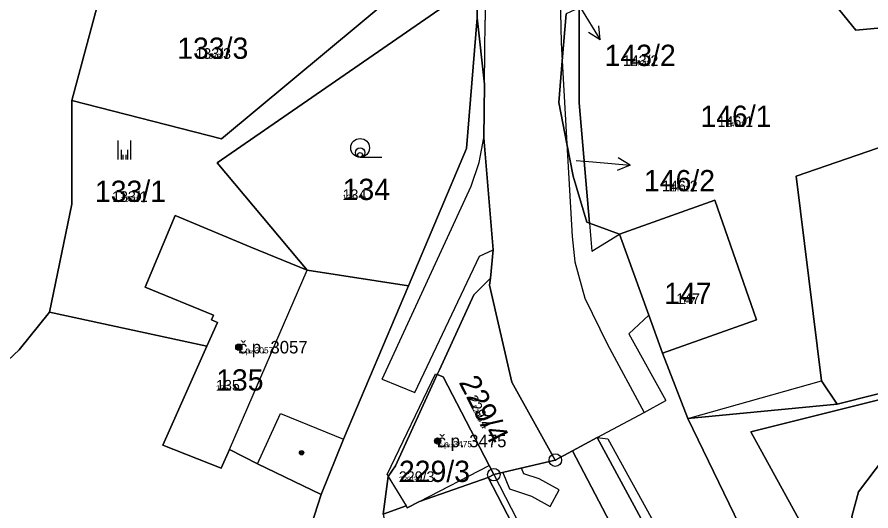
# Model space of a CAD drawing. Extents: x -759873 to -758487, y -975024 to -973516.
# Drawn here: x -759341.1 to -759272.8, y -974514.5 to -974475 of the extents above; entities that cross this region are included whole.
import ezdxf

# ---------------------------------------------------------------- set-up
doc = ezdxf.new("R2010")
doc.units = 0
for name, color, linetype in [('KAT_02_hranice parcel', 7, 'Continuous'), ('KAT_03_1000_st čísla parcelní', 7, 'Continuous'), ('KAT_03_1000_čísla parcelní', 7, 'Continuous'), ('KAT_03_1000_čísla popisná', 7, 'Continuous'), ('KAT_03_250_st čísla parcelní', 7, 'Continuous'), ('KAT_03_250_čísla parcelní', 7, 'Continuous'), ('KAT_03_250_čísla popisná', 7, 'Continuous'), ('KAT_03_500_st čísla parcelní', 7, 'Continuous'), ('KAT_03_500_čísla parcelní', 7, 'Continuous'), ('KAT_03_500_čísla popisná', 7, 'Continuous'), ('KAT_04_vnitřní kresba', 7, 'Continuous'), ('KAT_05_1000_značky kultur', 7, 'Continuous'), ('KAT_05_250_značky kultur', 7, 'Continuous'), ('KAT_05_500_značky kultur', 7, 'Continuous'), ('KAT_07_1000_značky budov', 7, 'Continuous'), ('KAT_07_250_značky budov', 7, 'Continuous'), ('KAT_07_500_značky budov', 7, 'Continuous'), ('KAT_10_věcná břemena', 7, 'Continuous'), ('KAT_11_značky bodu BP', 7, 'Continuous'), ('KAT_12_pomocná šipka', 7, 'Continuous'), ('KAT_14_plocha_budovy', 7, 'Continuous'), ('KAT_14_plocha_pozemek', 7, 'Continuous')]:
    doc.layers.add(name, color=color, linetype=linetype)

msp = doc.modelspace()

# ---------------------------------------------------------------- linework, layer by layer
at = {"layer": 'KAT_02_hranice parcel'}
for p, q in [((-759304.33, -974475.03), (-759304.32, -974472.23)), ((-759295.36, -974491.46), (-759292.96, -974492.33)), ((-759317.94, -974495.22), (-759309.83, -974496.47)), ((-759338.54, -974498.57), (-759325.96, -974501.3)), ((-759289.52, -974501.85), (-759287.48, -974507.08)), ((-759287.48, -974507.08), (-759275.54, -974505.92)), ((-759298.09, -974510.4), (-759296.72, -974509.67)), ((-759298.09, -974510.4), (-759303.01, -974511.56)), ((-759303.01, -974511.56), (-759303.45, -974511.79))]:
    msp.add_line(p, q, dxfattribs=at)
for points in [[(-759336.77, -974481.63), (-759330.97, -974460.1), (-759324.39, -974455.12), (-759319.06, -974453.68)], [(-759293.31, -974472.92), (-759292.86, -974472.72), (-759290.03, -974471.45), (-759286.14, -974469.75), (-759281.32, -974467.51), (-759277.88, -974471.27), (-759274.04, -974476.01), (-759271.7, -974475.81), (-759268.15, -974482.46)], [(-759305.29, -974468.48), (-759324.8, -974484.72), (-759336.77, -974481.63)], [(-759317.94, -974495.22), (-759325.13, -974486.64), (-759304.32, -974472.23)], [(-759296.17, -974474.22), (-759296.19, -974481.83), (-759295.36, -974491.46)], [(-759309.83, -974496.47), (-759305.19, -974485.49), (-759304.33, -974475.03)], [(-759303.28, -974495.84), (-759303.06, -974493.58), (-759303.8, -974484.62), (-759303.76, -974480.34), (-759304.33, -974475.03)], [(-759297.23, -974474.7), (-759297.54, -974478.48), (-759297.82, -974481.79), (-759297.16, -974485.12), (-759296.66, -974487.69), (-759295.58, -974491.38), (-759295.36, -974491.46)], [(-759338.54, -974498.57), (-759336.77, -974489.92), (-759336.77, -974481.63)], [(-759275.54, -974505.92), (-759276.79, -974504.06), (-759278.82, -974487.7), (-759267.45, -974483.78), (-759268.15, -974482.46)], [(-759292.96, -974492.33), (-759285.34, -974489.62), (-759281.99, -974499.18), (-759289.52, -974501.85)], [(-759325.96, -974501.3), (-759325.12, -974499.4), (-759325.58, -974499.18), (-759325.42, -974498.8), (-759330.9, -974496.56), (-759328.49, -974490.85), (-759322.44, -974493.37), (-759317.94, -974495.22)], [(-759292.96, -974492.33), (-759290.62, -974498.8), (-759289.52, -974501.85)], [(-759275.54, -974505.92), (-759254.2, -974500.54), (-759227.79, -974493.47)], [(-759219.91, -974557.23), (-759223.23, -974544.52), (-759227.46, -974511.48), (-759228.38, -974500), (-759228.8, -974494.72), (-759282.45, -974508.14), (-759262.36, -974544.72), (-759253.18, -974586.18)], [(-759307.53, -974503.56), (-759307.35, -974503.17), (-759304.61, -974497.18), (-759303.28, -974495.84)], [(-759303.28, -974495.84), (-759303.34, -974496.42), (-759301.57, -974504.18), (-759298.09, -974510.4)], [(-759316.83, -974513.15), (-759315.03, -974508.73), (-759309.83, -974496.47)], [(-759357.95, -974512.98), (-759344.1, -974504.48), (-759340.97, -974501.58), (-759338.54, -974498.57)], [(-759325.96, -974501.3), (-759329.47, -974509.2), (-759324.82, -974511.05), (-759324.16, -974509.55), (-759321.92, -974510.71), (-759316.83, -974513.15)], [(-759311.87, -974514.72), (-759311.45, -974511.72), (-759310.87, -974510.87), (-759307.53, -974503.56)], [(-759303.01, -974511.56), (-759303.39, -974510.82), (-759307.06, -974503.74), (-759307.53, -974503.56)], [(-759258.04, -974584.15), (-759260.14, -974570.39), (-759263.44, -974559.14), (-759268.52, -974545.49), (-759272.2, -974537), (-759272.35, -974536.66), (-759278.72, -974524.68), (-759280.47, -974521.55), (-759287.48, -974507.08)], [(-759296.72, -974509.67), (-759294.73, -974508.6), (-759280.94, -974534.1), (-759273.69, -974546.8), (-759272.46, -974550.18)], [(-759296.72, -974509.67), (-759282.85, -974536.15), (-759274.75, -974549.39), (-759274.26, -974550.88)], [(-759256.77, -974540.42), (-759273.95, -974516.88), (-759274.37, -974514.9), (-759273.84, -974512.95), (-759271.16, -974509.41)], [(-759303.45, -974511.79), (-759308.95, -974513.71), (-759309.93, -974514.21), (-759310.02, -974514.07), (-759311.87, -974514.72)], [(-759283.48, -974554.45), (-759282.94, -974552.16), (-759283.02, -974551.25), (-759303.45, -974511.79)], [(-759316.83, -974513.15), (-759320.88, -974525.7), (-759322.95, -974533.3)]]:
    msp.add_lwpolyline(points, dxfattribs=at)
at = {"layer": 'KAT_03_1000_čísla popisná'}
for centre in [(-759323.4, -974501.37), (-759307.5, -974508.87)]:
    msp.add_circle(centre, 0.25, dxfattribs=at)
at = {"layer": 'KAT_03_250_čísla popisná'}
for centre in [(-759323.4, -974501.37), (-759307.5, -974508.87)]:
    msp.add_circle(centre, 0.0625, dxfattribs=at)
at = {"layer": 'KAT_03_500_čísla popisná'}
for centre in [(-759323.4, -974501.37), (-759307.5, -974508.87)]:
    msp.add_circle(centre, 0.125, dxfattribs=at)
at = {"layer": 'KAT_04_vnitřní kresba'}
for p, q in [((-759303.76, -974465.1), (-759303.71, -974475.23)), ((-759297.82, -974468.34), (-759297.63, -974477)), ((-759303.76, -974480.34), (-759303.71, -974475.23)), ((-759297.63, -974477), (-759297.54, -974478.48)), ((-759297.54, -974478.48), (-759297.16, -974485.12)), ((-759304.18, -974486.59), (-759303.8, -974484.62)), ((-759297.16, -974485.12), (-759296.74, -974492.53)), ((-759304.82, -974488.49), (-759304.18, -974486.59)), ((-759311.95, -974503.92), (-759304.82, -974488.49)), ((-759295.36, -974491.46), (-759295.17, -974493.68)), ((-759296.74, -974492.53), (-759296.53, -974494.55)), ((-759295.17, -974493.68), (-759292.96, -974492.33)), ((-759304.16, -974494.09), (-759303.06, -974493.58)), ((-759309.33, -974504.99), (-759304.16, -974494.09)), ((-759296.53, -974494.55), (-759295.74, -974497.45)), ((-759324.16, -974509.55), (-759317.94, -974495.22)), ((-759295.74, -974497.45), (-759293.94, -974501.09)), ((-759292.2, -974500.3), (-759290.62, -974498.8)), ((-759292.2, -974500.3), (-759289.24, -974505.64)), ((-759293.94, -974501.09), (-759290.98, -974506.59)), ((-759311.55, -974511.55), (-759307.67, -974503.51)), ((-759307.67, -974503.51), (-759307.53, -974503.56)), ((-759311.95, -974503.92), (-759309.33, -974504.99)), ((-759287.48, -974507.08), (-759276.79, -974504.06)), ((-759290.98, -974506.59), (-759289.24, -974505.64)), ((-759321.92, -974510.71), (-759320.08, -974506.68)), ((-759320.08, -974506.68), (-759315.03, -974508.73)), ((-759294.73, -974508.6), (-759290.98, -974506.59)), ((-759294.73, -974508.6), (-759293.89, -974508.69)), ((-759293.89, -974508.69), (-759273.17, -974546.25)), ((-759308.95, -974513.71), (-759303.39, -974510.82)), ((-759311.55, -974511.55), (-759311.45, -974511.72)), ((-759311.45, -974511.72), (-759310.02, -974514.07)), ((-759303.01, -974511.56), (-759282.58, -974551.02))]:
    msp.add_line(p, q, dxfattribs=at)
at = {"layer": 'KAT_05_1000_značky kultur'}
for p, q in [((-759333.041, -974486.35), (-759333.041, -974484.85)), ((-759332.04, -974486.35), (-759332.04, -974484.85)), ((-759313.703, -974486.18), (-759311.953, -974486.18))]:
    msp.add_line(p, q, dxfattribs=at)
msp.add_circle((-759313.703, -974485.43), 0.75, dxfattribs=at)
at = {"layer": 'KAT_05_250_značky kultur'}
for p, q in [((-759332.658, -974486.35), (-759332.658, -974485.975)), ((-759332.407, -974486.35), (-759332.407, -974485.975)), ((-759313.708, -974486.18), (-759313.271, -974486.18))]:
    msp.add_line(p, q, dxfattribs=at)
msp.add_circle((-759313.708, -974485.992), 0.187, dxfattribs=at)
at = {"layer": 'KAT_05_500_značky kultur'}
for p, q in [((-759332.785, -974486.35), (-759332.785, -974485.6)), ((-759332.285, -974486.35), (-759332.285, -974485.6)), ((-759313.706, -974486.18), (-759312.831, -974486.18))]:
    msp.add_line(p, q, dxfattribs=at)
msp.add_circle((-759313.706, -974485.805), 0.375, dxfattribs=at)
at = {"layer": 'KAT_07_1000_značky budov'}
for centre in [(-759323.407, -974501.369), (-759307.507, -974508.869), (-759318.387, -974509.809)]:
    msp.add_circle(centre, 0.175, dxfattribs=at)
at = {"layer": 'KAT_07_250_značky budov'}
for centre in [(-759323.402, -974501.37), (-759307.502, -974508.87), (-759318.382, -974509.81)]:
    msp.add_circle(centre, 0.0437, dxfattribs=at)
at = {"layer": 'KAT_07_500_značky budov'}
for centre in [(-759323.403, -974501.37), (-759307.503, -974508.87), (-759318.383, -974509.81)]:
    msp.add_circle(centre, 0.0875, dxfattribs=at)
at = {"layer": 'KAT_10_věcná břemena'}
msp.add_lwpolyline([(-759302.28, -974511.39), (-759301.74, -974512.71), (-759300, -974513.29), (-759298.49, -974514.11), (-759297.77, -974512.79), (-759299.39, -974511.9), (-759300.6, -974511.51), (-759300.8, -974511.04)], close=True, dxfattribs=at)
at = {"layer": 'KAT_11_značky bodu BP'}
for centre, radius in [((-759298.09, -974510.4), 0.5), ((-759298.09, -974510.4), 0.0303), ((-759303.01, -974511.56), 0.5), ((-759303.01, -974511.56), 0.0303)]:
    msp.add_circle(centre, radius, dxfattribs=at)
at = {"layer": 'KAT_12_pomocná šipka'}
for p, q in [((-759296.08, -974474.24), (-759294.49, -974476.785)), ((-759294.49, -974476.785), (-759294.596, -974475.67)), ((-759294.49, -974476.785), (-759295.445, -974476.201)), ((-759296.43, -974486.44), (-759295.09, -974486.56)), ((-759295.09, -974486.56), (-759292.1, -974486.822)), ((-759292.1, -974486.822), (-759293.054, -974486.235)), ((-759292.1, -974486.822), (-759293.142, -974487.233))]:
    msp.add_line(p, q, dxfattribs=at)
at = {"layer": 'KAT_14_plocha_budovy'}
for points in [[(-759322.44, -974493.37), (-759328.49, -974490.85), (-759330.9, -974496.56), (-759325.42, -974498.8), (-759325.58, -974499.18), (-759325.12, -974499.4), (-759325.96, -974501.3), (-759329.47, -974509.2), (-759324.82, -974511.05), (-759324.16, -974509.55), (-759317.94, -974495.22)], [(-759309.93, -974514.21), (-759308.95, -974513.71), (-759303.39, -974510.82), (-759307.06, -974503.74), (-759307.53, -974503.56), (-759310.87, -974510.87), (-759311.45, -974511.72), (-759310.02, -974514.07)]]:
    msp.add_lwpolyline(points, close=True, dxfattribs=at)
at = {"layer": 'KAT_14_plocha_pozemek'}
for points in [[(-759249.19, -974473.79), (-759253.23, -974463.77), (-759260.24, -974446.55), (-759283.67, -974455.79), (-759289.33, -974460.28), (-759293.75, -974468.73), (-759293.31, -974472.92), (-759292.86, -974472.72), (-759290.03, -974471.45), (-759286.14, -974469.75), (-759281.32, -974467.51), (-759277.88, -974471.27), (-759274.04, -974476.01), (-759271.7, -974475.81), (-759268.15, -974482.46)], [(-759330.97, -974460.1), (-759324.39, -974455.12), (-759319.06, -974453.68), (-759318.77, -974449.1), (-759327.96, -974449.16), (-759382.35, -974454.57), (-759357.95, -974512.98), (-759344.1, -974504.48), (-759340.97, -974501.58), (-759338.54, -974498.57), (-759336.77, -974489.92), (-759336.77, -974481.63)], [(-759309.59, -974468.25), (-759309.57, -974469.03), (-759318.32, -974469.18), (-759318.44, -974461.19), (-759316.55, -974461.17), (-759316.6, -974459.22), (-759311.84, -974459.15), (-759311.84, -974458.71), (-759304.32, -974458.57), (-759304.32, -974457.57), (-759319.06, -974453.68), (-759324.39, -974455.12), (-759330.97, -974460.1), (-759336.77, -974481.63), (-759324.8, -974484.72), (-759305.29, -974468.48), (-759305.51, -974468.16)], [(-759287.48, -974507.08), (-759275.54, -974505.92), (-759276.79, -974504.06), (-759278.82, -974487.7), (-759267.45, -974483.78), (-759268.15, -974482.46), (-759271.7, -974475.81), (-759274.04, -974476.01), (-759277.88, -974471.27), (-759281.32, -974467.51), (-759286.14, -974469.75), (-759290.03, -974471.45), (-759292.86, -974472.72), (-759293.31, -974472.92), (-759296.17, -974474.22), (-759296.19, -974481.83), (-759295.36, -974491.46), (-759292.96, -974492.33), (-759285.34, -974489.62), (-759281.99, -974499.18), (-759289.52, -974501.85)], [(-759227.79, -974493.47), (-759232.25, -974467.32), (-759249.19, -974473.79), (-759268.15, -974482.46), (-759267.45, -974483.78), (-759278.82, -974487.7), (-759276.79, -974504.06), (-759275.54, -974505.92), (-759254.2, -974500.54)], [(-759330.9, -974496.56), (-759328.49, -974490.85), (-759322.44, -974493.37), (-759317.94, -974495.22), (-759325.13, -974486.64), (-759304.32, -974472.23), (-759304.33, -974469.88), (-759305.29, -974468.48), (-759324.8, -974484.72), (-759336.77, -974481.63), (-759336.77, -974489.92), (-759338.54, -974498.57), (-759325.96, -974501.3), (-759325.12, -974499.4), (-759325.58, -974499.18), (-759325.42, -974498.8)], [(-759305.19, -974485.49), (-759304.33, -974475.03), (-759304.32, -974472.23), (-759325.13, -974486.64), (-759317.94, -974495.22), (-759309.83, -974496.47)], [(-759297.23, -974474.7), (-759297.54, -974478.48), (-759297.82, -974481.79), (-759297.16, -974485.12), (-759296.66, -974487.69), (-759295.58, -974491.38), (-759295.36, -974491.46), (-759296.19, -974481.83), (-759296.17, -974474.22)], [(-759290.62, -974498.8), (-759289.52, -974501.85), (-759281.99, -974499.18), (-759285.34, -974489.62), (-759292.96, -974492.33)], [(-759309.83, -974496.47), (-759317.94, -974495.22), (-759322.44, -974493.37), (-759328.49, -974490.85), (-759330.9, -974496.56), (-759325.42, -974498.8), (-759325.58, -974499.18), (-759325.12, -974499.4), (-759325.96, -974501.3), (-759329.47, -974509.2), (-759324.82, -974511.05), (-759324.16, -974509.55), (-759321.92, -974510.71), (-759316.83, -974513.15), (-759315.03, -974508.73)], [(-759219.91, -974557.23), (-759227.79, -974493.47), (-759254.2, -974500.54), (-759275.54, -974505.92), (-759287.48, -974507.08), (-759280.47, -974521.55), (-759278.72, -974524.68), (-759272.35, -974536.66), (-759272.2, -974537), (-759268.52, -974545.49), (-759263.44, -974559.14), (-759260.14, -974570.39), (-759258.04, -974584.15), (-759256.76, -974585.37), (-759255.85, -974585.97), (-759255.42, -974586.26), (-759253.18, -974586.18), (-759262.36, -974544.72), (-759282.45, -974508.14), (-759228.8, -974494.72), (-759228.38, -974500), (-759227.46, -974511.48), (-759223.23, -974544.52)], [(-759307.53, -974503.56), (-759307.06, -974503.74), (-759303.39, -974510.82), (-759303.01, -974511.56), (-759298.09, -974510.4), (-759301.57, -974504.18), (-759303.34, -974496.42), (-759303.28, -974495.84), (-759304.61, -974497.18), (-759307.35, -974503.17)], [(-759322.95, -974533.3), (-759320.88, -974525.7), (-759316.83, -974513.15), (-759321.92, -974510.71), (-759324.16, -974509.55), (-759324.82, -974511.05), (-759329.47, -974509.2), (-759325.96, -974501.3), (-759338.54, -974498.57), (-759340.97, -974501.58), (-759344.1, -974504.48), (-759357.95, -974512.98), (-759350.06, -974534.56), (-759348.95, -974539.45)], [(-759303.01, -974511.56), (-759303.39, -974510.82), (-759307.06, -974503.74), (-759307.53, -974503.56), (-759310.87, -974510.87), (-759311.45, -974511.72), (-759311.87, -974514.72), (-759310.02, -974514.07), (-759309.93, -974514.21), (-759308.95, -974513.71), (-759303.45, -974511.79)], [(-759274.26, -974550.88), (-759272.46, -974550.18), (-759273.69, -974546.8), (-759280.94, -974534.1), (-759294.73, -974508.6), (-759296.72, -974509.67), (-759282.85, -974536.15), (-759274.75, -974549.39)], [(-759298.09, -974510.4), (-759303.01, -974511.56), (-759303.45, -974511.79), (-759283.02, -974551.25), (-759282.94, -974552.16), (-759283.48, -974554.45), (-759282.92, -974554.23), (-759278.36, -974552.47), (-759274.26, -974550.88), (-759274.75, -974549.39), (-759282.85, -974536.15), (-759296.72, -974509.67)], [(-759310.02, -974514.07), (-759311.87, -974514.72), (-759310.39, -974521.81), (-759293.18, -974550.19), (-759289.47, -974556.76), (-759283.48, -974554.45), (-759282.94, -974552.16), (-759283.02, -974551.25), (-759303.45, -974511.79), (-759308.95, -974513.71), (-759309.93, -974514.21)]]:
    msp.add_lwpolyline(points, close=True, dxfattribs=at)
for points in [[(-759304.32, -974472.23), (-759304.33, -974475.03), (-759303.76, -974480.34), (-759303.8, -974484.62), (-759303.06, -974493.58), (-759303.28, -974495.84), (-759303.34, -974496.42), (-759301.57, -974504.18), (-759298.09, -974510.4), (-759296.72, -974509.67), (-759294.73, -974508.6), (-759280.94, -974534.1), (-759273.69, -974546.8), (-759272.46, -974550.18), (-759269.34, -974558.76), (-759265.86, -974568.96), (-759262.14, -974589.28), (-759261.35, -974613.2), (-759266.15, -974631.32), (-759272.2, -974639.41), (-759281.65, -974658.4)], [(-759311.87, -974514.72), (-759311.45, -974511.72), (-759310.87, -974510.87), (-759307.53, -974503.56), (-759307.35, -974503.17), (-759304.61, -974497.18), (-759303.28, -974495.84), (-759303.06, -974493.58), (-759303.8, -974484.62), (-759303.76, -974480.34), (-759304.33, -974475.03), (-759305.19, -974485.49), (-759309.83, -974496.47), (-759315.03, -974508.73), (-759316.83, -974513.15), (-759320.88, -974525.7)], [(-759272.35, -974536.66), (-759278.72, -974524.68), (-759280.47, -974521.55), (-759287.48, -974507.08), (-759289.52, -974501.85), (-759290.62, -974498.8), (-759292.96, -974492.33), (-759295.36, -974491.46), (-759295.58, -974491.38), (-759296.66, -974487.69), (-759297.16, -974485.12), (-759297.82, -974481.79), (-759297.54, -974478.48), (-759297.23, -974474.7)], [(-759228.8, -974494.72), (-759282.45, -974508.14), (-759262.36, -974544.72)], [(-759271.16, -974509.41), (-759273.84, -974512.95), (-759274.37, -974514.9), (-759273.95, -974516.88), (-759256.77, -974540.42)], [(-759256.77, -974540.42), (-759273.95, -974516.88), (-759274.37, -974514.9), (-759273.84, -974512.95), (-759271.16, -974509.41)]]:
    msp.add_lwpolyline(points, dxfattribs=at)

# ---------------------------------------------------------------- texts
at = {"layer": 'KAT_03_1000_st čísla parcelní'}
for s, p in [('135', (-759325.22, -974504.84)), ('229/3', (-759310.6, -974512.15))]:
    msp.add_text(s, height=1.7, dxfattribs=at).set_placement(p)
at = {"layer": 'KAT_03_1000_čísla parcelní'}
for s, p in [('133/3', (-759328.333, -974478.309)), ('143/2', (-759294.143, -974478.88)), ('146/1', (-759286.483, -974483.75)), ('146/2', (-759291.003, -974488.9)), ('133/1', (-759334.913, -974489.75)), ('134', (-759315.1, -974489.6)), ('147', (-759289.384, -974497.919))]:
    msp.add_text(s, height=1.7, dxfattribs=at).set_placement(p)
msp.add_text('229/4', height=1.7, rotation=297, dxfattribs=at).set_placement((-759305.836, -974504.174))
at = {"layer": 'KAT_03_1000_čísla popisná'}
for s, p in [('č.p. 3057', (-759323.4, -974501.87)), ('č.p. 3475', (-759307.5, -974509.37))]:
    msp.add_text(s, height=1, dxfattribs=at).set_placement(p)
at = {"layer": 'KAT_03_250_st čísla parcelní'}
for s, p in [('135', (-759325.22, -974504.84)), ('229/3', (-759310.6, -974512.15))]:
    msp.add_text(s, height=0.425, dxfattribs=at).set_placement(p)
at = {"layer": 'KAT_03_250_čísla parcelní'}
for s, p in [('133/3', (-759326.145, -974478.309)), ('143/2', (-759291.962, -974478.88)), ('146/1', (-759284.419, -974483.75)), ('146/2', (-759288.822, -974488.9)), ('133/1', (-759332.849, -974489.75)), ('134', (-759315.1, -974489.6)), ('147', (-759287.939, -974497.919))]:
    msp.add_text(s, height=0.425, dxfattribs=at).set_placement(p)
msp.add_text('229/4', height=0.425, rotation=297, dxfattribs=at).set_placement((-759304.844, -974506.12))
at = {"layer": 'KAT_03_250_čísla popisná'}
for s, p in [('č.p. 3057', (-759323.4, -974501.87)), ('č.p. 3475', (-759307.5, -974509.37))]:
    msp.add_text(s, height=0.25, dxfattribs=at).set_placement(p)
at = {"layer": 'KAT_03_500_st čísla parcelní'}
for s, p in [('135', (-759325.22, -974504.84)), ('229/3', (-759310.6, -974512.15))]:
    msp.add_text(s, height=0.85, dxfattribs=at).set_placement(p)
at = {"layer": 'KAT_03_500_čísla parcelní'}
for s, p in [('133/3', (-759326.875, -974478.309)), ('143/2', (-759292.689, -974478.88)), ('146/1', (-759285.107, -974483.75)), ('146/2', (-759289.549, -974488.9)), ('134', (-759315.1, -974489.6)), ('133/1', (-759333.537, -974489.75)), ('147', (-759288.421, -974497.919))]:
    msp.add_text(s, height=0.85, dxfattribs=at).set_placement(p)
msp.add_text('229/4', height=0.85, rotation=297, dxfattribs=at).set_placement((-759305.175, -974505.472))
at = {"layer": 'KAT_03_500_čísla popisná'}
for s, p in [('č.p. 3057', (-759323.4, -974501.87)), ('č.p. 3475', (-759307.5, -974509.37))]:
    msp.add_text(s, height=0.5, dxfattribs=at).set_placement(p)

doc.saveas('drawing.dxf')
